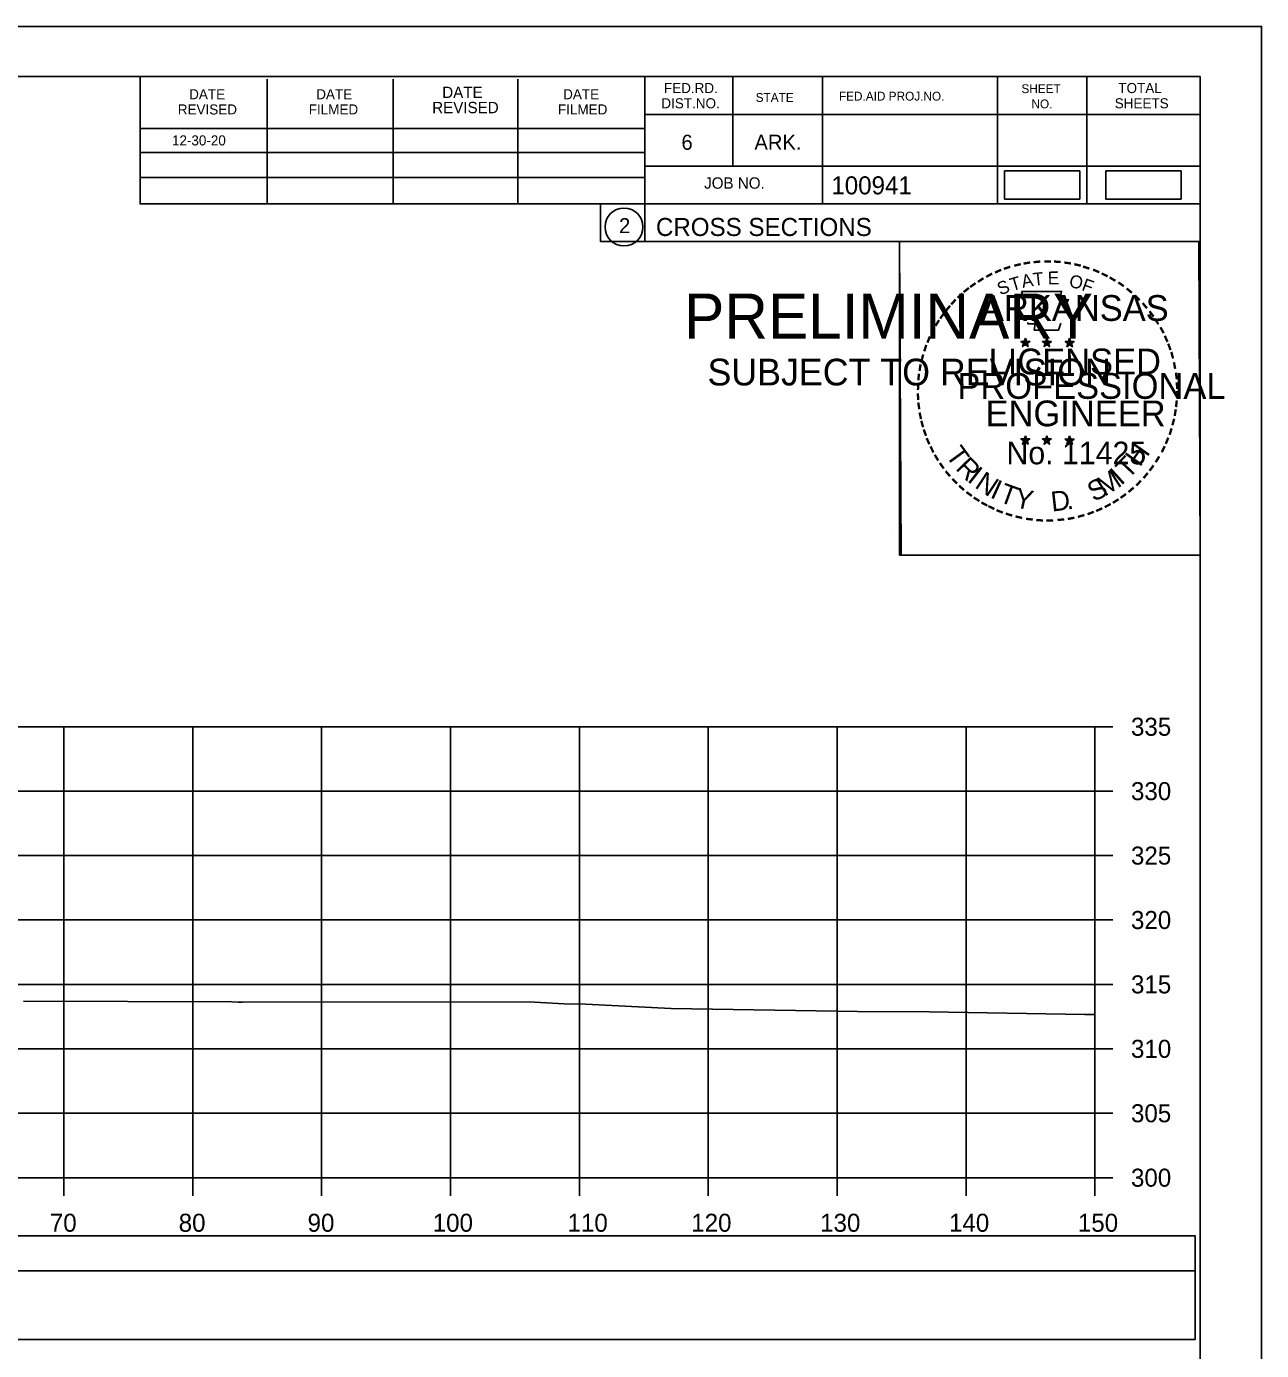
# Model space of a CAD drawing. Extents: x 1370538 to 1372872, y 376220 to 381127.
# Drawn here: x 1372775.7 to 1372871.6, y 380582.3 to 380685.1 of the extents above; entities that cross this region are included whole.
import ezdxf

# ---------------------------------------------------------------- set-up
doc = ezdxf.new("R2010")
doc.units = 0
for name, color, linetype in [('Default', 7, 'Continuous'), ('R_Border Notes', 7, 'Continuous'), ('R_Border PE', 7, 'Continuous'), ('R_Border Prem', 7, 'Continuous'), ('R_Dimension', 7, 'Continuous'), ('R_Grid', 7, 'Continuous'), ('R_No Plot', 7, 'Continuous'), ('T_Detection Zones', 7, 'Continuous'), ('T_Indications', 7, 'Continuous'), ('T_Notes', 7, 'Continuous')]:
    doc.layers.add(name, color=color, linetype=linetype)

msp = doc.modelspace()

# ---------------------------------------------------------------- linework, layer by layer
at = {"layer": 'Default'}
for points in [[(1372851.64, 380671.66), (1372857.47, 380671.66), (1372857.47, 380673.85), (1372851.64, 380673.85)], [(1372859.51, 380671.66), (1372865.34, 380671.66), (1372865.34, 380673.85), (1372859.51, 380673.85)]]:
    msp.add_lwpolyline(points, close=True, dxfattribs=at)
at = {"layer": 'R_Border Notes'}
for p, q in [((1372550.65, 380681.17), (1372866.83, 380681.17)), ((1372784.57, 380671.29), (1372784.57, 380681.17)), ((1372823.73, 380681.17), (1372823.73, 380668.37)), ((1372830.57, 380681.17), (1372830.57, 380674.23)), ((1372837.51, 380681.17), (1372837.51, 380671.29)), ((1372851.09, 380681.17), (1372851.09, 380671.29)), ((1372858.03, 380681.17), (1372858.03, 380671.29)), ((1372866.83, 380475.71), (1372866.83, 380681.17)), ((1372794.43, 380671.29), (1372794.43, 380680.97)), ((1372804.19, 380671.29), (1372804.19, 380680.97)), ((1372813.87, 380671.29), (1372813.87, 380680.97)), ((1372866.83, 380678.23), (1372823.73, 380678.23)), ((1372866.83, 380678.25), (1372866.83, 380678.25)), ((1372784.57, 380677.15), (1372823.73, 380677.15)), ((1372784.57, 380675.29), (1372823.73, 380675.29)), ((1372866.83, 380674.23), (1372823.73, 380674.23)), ((1372826.69, 380674.23), (1372866.83, 380674.23)), ((1372784.57, 380671.29), (1372784.57, 380673.35)), ((1372784.57, 380673.35), (1372823.73, 380673.35)), ((1372866.83, 380671.29), (1372784.57, 380671.29)), ((1372823.73, 380668.37), (1372866.83, 380668.37))]:
    msp.add_line(p, q, dxfattribs=at)
msp.add_circle((1372822.11, 380669.5), 1.47, dxfattribs=at)
at = {"layer": 'R_Border Prem'}
for p, q in [((1372858.65, 380595.71), (1372858.65, 380630.71)), ((1372860.05, 380630.71), (1372858.65, 380630.71)), ((1372860.05, 380625.71), (1372858.65, 380625.71)), ((1372860.05, 380620.71), (1372858.65, 380620.71)), ((1372860.05, 380615.71), (1372858.65, 380615.71)), ((1372860.05, 380610.71), (1372858.65, 380610.71)), ((1372860.05, 380605.71), (1372858.65, 380605.71)), ((1372860.05, 380600.71), (1372858.65, 380600.71)), ((1372558.65, 380595.71), (1372858.65, 380595.71)), ((1372778.65, 380594.31), (1372778.65, 380595.71)), ((1372788.65, 380594.31), (1372788.65, 380595.71)), ((1372798.65, 380594.31), (1372798.65, 380595.71)), ((1372808.65, 380594.31), (1372808.65, 380595.71)), ((1372818.65, 380594.31), (1372818.65, 380595.71)), ((1372828.65, 380594.31), (1372828.65, 380595.71)), ((1372838.65, 380594.31), (1372838.65, 380595.71)), ((1372848.65, 380594.31), (1372848.65, 380595.71)), ((1372858.65, 380594.31), (1372858.65, 380595.71)), ((1372860.05, 380595.71), (1372858.65, 380595.71))]:
    msp.add_line(p, q, dxfattribs=at)
at = {"layer": 'R_Dimension'}
msp.add_lwpolyline([(1372775.53, 380609.42), (1372791.68, 380609.35), (1372792.17, 380609.33), (1372792.5, 380609.34), (1372814.8, 380609.35), (1372815.18, 380609.33), (1372817.93, 380609.18), (1372818.67, 380609.19), (1372819.12, 380609.18), (1372825.77, 380608.85), (1372840.23, 380608.61), (1372845.8, 380608.57), (1372857.87, 380608.38), (1372858.65, 380608.38)], dxfattribs=at)
at = {"layer": 'R_Grid'}
for p, q in [((1372558.65, 380630.71), (1372858.65, 380630.71)), ((1372778.65, 380595.71), (1372778.65, 380630.71)), ((1372788.65, 380595.71), (1372788.65, 380630.71)), ((1372798.65, 380595.71), (1372798.65, 380630.71)), ((1372808.65, 380595.71), (1372808.65, 380630.71)), ((1372818.65, 380595.71), (1372818.65, 380630.71)), ((1372828.65, 380595.71), (1372828.65, 380630.71)), ((1372838.65, 380595.71), (1372838.65, 380630.71)), ((1372848.65, 380595.71), (1372848.65, 380630.71)), ((1372858.65, 380595.71), (1372858.65, 380630.71)), ((1372558.65, 380625.71), (1372858.65, 380625.71)), ((1372558.65, 380620.71), (1372858.65, 380620.71)), ((1372558.65, 380615.71), (1372858.65, 380615.71)), ((1372558.65, 380610.71), (1372858.65, 380610.71)), ((1372558.65, 380605.71), (1372858.65, 380605.71)), ((1372558.65, 380600.71), (1372858.65, 380600.71)), ((1372558.65, 380595.71), (1372858.65, 380595.71))]:
    msp.add_line(p, q, dxfattribs=at)
at = {"layer": 'R_No Plot'}
for p, q in [((1372538.25, 380685.06), (1372871.58, 380685.06)), ((1372842.86, 380645.91), (1372842.86, 380645.91))]:
    msp.add_line(p, q, dxfattribs=at)
for points in [[(1372538.24, 380685.06), (1372871.58, 380685.06), (1372871.58, 380471.72), (1372538.24, 380471.72)], [(1372784.57, 380681.17), (1372784.57, 380671.29), (1372820.3, 380671.29), (1372820.3, 380668.37), (1372843.5, 380668.37), (1372843.5, 380644.03), (1372866.83, 380644.03), (1372866.83, 380475.71), (1372550.65, 380475.71), (1372550.65, 380681.17)], [(1372843.5, 380668.37), (1372866.71, 380668.37), (1372866.83, 380644.03), (1372843.62, 380644.03)]]:
    msp.add_lwpolyline(points, close=True, dxfattribs=at)
at = {"layer": 'T_Detection Zones'}
for points in [[(1372551.32, 380588.48), (1372866.44, 380588.48), (1372866.44, 380591.19), (1372551.32, 380591.19)], [(1372551.32, 380583.16), (1372866.44, 380583.16), (1372866.44, 380588.48), (1372551.32, 380588.48)]]:
    msp.add_lwpolyline(points, close=True, dxfattribs=at)
at = {"layer": 'T_Indications'}
for p, q in [((1372852.91, 380660.62), (1372853.26, 380660.51)), ((1372852.91, 380660.62), (1372853.16, 380660.58)), ((1372852.91, 380660.62), (1372853.15, 380660.5)), ((1372853.26, 380660.88), (1372853.22, 380660.62)), ((1372853.26, 380660.51), (1372853.26, 380660.88)), ((1372853.26, 380660.88), (1372853.31, 380660.63)), ((1372853.61, 380660.62), (1372853.26, 380660.51)), ((1372853.61, 380660.62), (1372853.32, 380660.57)), ((1372853.61, 380660.62), (1372853.4, 380660.52)), ((1372854.58, 380660.62), (1372854.93, 380660.51)), ((1372854.58, 380660.62), (1372854.83, 380660.58)), ((1372854.58, 380660.62), (1372854.82, 380660.5)), ((1372854.93, 380660.88), (1372854.89, 380660.62)), ((1372854.93, 380660.51), (1372854.93, 380660.88)), ((1372854.93, 380660.88), (1372854.98, 380660.63)), ((1372855.28, 380660.62), (1372854.93, 380660.51)), ((1372855.28, 380660.62), (1372854.99, 380660.57)), ((1372855.28, 380660.62), (1372855.07, 380660.52)), ((1372856.35, 380660.61), (1372856.69, 380660.5)), ((1372856.35, 380660.61), (1372856.6, 380660.56)), ((1372856.35, 380660.61), (1372856.58, 380660.49)), ((1372856.69, 380660.86), (1372856.65, 380660.61)), ((1372856.69, 380660.5), (1372856.69, 380660.86)), ((1372856.69, 380660.86), (1372856.74, 380660.61)), ((1372857.04, 380660.61), (1372856.69, 380660.5)), ((1372857.04, 380660.61), (1372856.76, 380660.56)), ((1372857.04, 380660.61), (1372856.84, 380660.51)), ((1372853.04, 380660.21), (1372853.26, 380660.51)), ((1372853.04, 380660.21), (1372853.17, 380660.46)), ((1372853.04, 380660.21), (1372853.26, 380660.43)), ((1372853.47, 380660.21), (1372853.26, 380660.51)), ((1372853.47, 380660.21), (1372853.26, 380660.43)), ((1372853.47, 380660.21), (1372853.34, 380660.5)), ((1372854.71, 380660.21), (1372854.93, 380660.51)), ((1372854.71, 380660.21), (1372854.84, 380660.46)), ((1372854.71, 380660.21), (1372854.93, 380660.43)), ((1372855.14, 380660.21), (1372854.93, 380660.51)), ((1372855.14, 380660.21), (1372854.93, 380660.43)), ((1372855.14, 380660.21), (1372855.01, 380660.5)), ((1372856.48, 380660.2), (1372856.69, 380660.5)), ((1372856.48, 380660.2), (1372856.6, 380660.45)), ((1372856.48, 380660.2), (1372856.69, 380660.42)), ((1372856.91, 380660.2), (1372856.69, 380660.5)), ((1372856.91, 380660.2), (1372856.69, 380660.42)), ((1372856.91, 380660.2), (1372856.77, 380660.49)), ((1372852.91, 380653.05), (1372853.26, 380652.94)), ((1372852.91, 380653.05), (1372853.16, 380653)), ((1372852.91, 380653.05), (1372853.14, 380652.93)), ((1372853.04, 380652.64), (1372853.26, 380652.94)), ((1372853.04, 380652.64), (1372853.17, 380652.88)), ((1372853.04, 380652.64), (1372853.25, 380652.86)), ((1372853.26, 380653.3), (1372853.22, 380653.05)), ((1372853.47, 380652.64), (1372853.25, 380652.85)), ((1372853.26, 380652.94), (1372853.26, 380653.3)), ((1372853.26, 380653.3), (1372853.31, 380653.05)), ((1372853.6, 380653.05), (1372853.26, 380652.94)), ((1372853.47, 380652.64), (1372853.26, 380652.94)), ((1372853.6, 380653.05), (1372853.32, 380653)), ((1372853.47, 380652.64), (1372853.33, 380652.93)), ((1372853.6, 380653.05), (1372853.4, 380652.95)), ((1372854.58, 380653.05), (1372854.93, 380652.94)), ((1372854.58, 380653.05), (1372854.83, 380653)), ((1372854.58, 380653.05), (1372854.81, 380652.93)), ((1372854.71, 380652.64), (1372854.93, 380652.94)), ((1372854.71, 380652.64), (1372854.84, 380652.88)), ((1372854.71, 380652.64), (1372854.92, 380652.86)), ((1372854.93, 380653.3), (1372854.88, 380653.05)), ((1372855.14, 380652.64), (1372854.92, 380652.85)), ((1372854.93, 380652.94), (1372854.93, 380653.3)), ((1372854.93, 380653.3), (1372854.97, 380653.05)), ((1372855.27, 380653.05), (1372854.93, 380652.94)), ((1372855.14, 380652.64), (1372854.93, 380652.94)), ((1372855.27, 380653.05), (1372854.99, 380653)), ((1372855.14, 380652.64), (1372855, 380652.93)), ((1372855.27, 380653.05), (1372855.07, 380652.95)), ((1372856.34, 380653.04), (1372856.69, 380652.93)), ((1372856.34, 380653.04), (1372856.6, 380652.99)), ((1372856.34, 380653.04), (1372856.58, 380652.92)), ((1372856.48, 380652.63), (1372856.69, 380652.93)), ((1372856.48, 380652.63), (1372856.6, 380652.87)), ((1372856.48, 380652.63), (1372856.69, 380652.85)), ((1372856.69, 380653.29), (1372856.65, 380653.04)), ((1372856.69, 380652.93), (1372856.69, 380653.29)), ((1372856.69, 380653.29), (1372856.74, 380653.04)), ((1372857.04, 380653.04), (1372856.69, 380652.93)), ((1372856.91, 380652.63), (1372856.69, 380652.93)), ((1372856.91, 380652.63), (1372856.69, 380652.84)), ((1372857.04, 380653.04), (1372856.75, 380652.99)), ((1372856.91, 380652.63), (1372856.77, 380652.92)), ((1372857.04, 380653.04), (1372856.84, 380652.94))]:
    msp.add_line(p, q, dxfattribs=at)
for points in [[(1372852.95, 380664.5), (1372853.22, 380663.67)], [(1372856.46, 380663.58), (1372856.61, 380663.86), (1372855.92, 380663.84), (1372856.07, 380664.5), (1372852.95, 380664.5)], [(1372853.44, 380662.08), (1372853.44, 380661.99), (1372854.01, 380661.97), (1372853.95, 380661.5), (1372855.82, 380661.5), (1372856.02, 380662.03)], [(1372853.26, 380660.88), (1372853.47, 380660.21), (1372852.91, 380660.62), (1372853.61, 380660.62), (1372853.04, 380660.21), (1372853.26, 380660.88)], [(1372854.93, 380660.88), (1372855.14, 380660.21), (1372854.58, 380660.62), (1372855.28, 380660.62), (1372854.71, 380660.21), (1372854.93, 380660.88)], [(1372856.69, 380660.86), (1372856.91, 380660.2), (1372856.35, 380660.61), (1372857.04, 380660.61), (1372856.48, 380660.2), (1372856.69, 380660.86)], [(1372853.26, 380653.3), (1372853.47, 380652.64), (1372852.91, 380653.05), (1372853.6, 380653.05), (1372853.04, 380652.64), (1372853.26, 380653.3)], [(1372854.93, 380653.3), (1372855.14, 380652.64), (1372854.58, 380653.05), (1372855.27, 380653.05), (1372854.71, 380652.64), (1372854.93, 380653.3)], [(1372856.69, 380653.29), (1372856.91, 380652.63), (1372856.34, 380653.04), (1372857.04, 380653.04), (1372856.48, 380652.63), (1372856.69, 380653.29)]]:
    msp.add_lwpolyline(points, dxfattribs=at)
for centre, radius in [((1372853.26, 380660.51), 0.172), ((1372853.26, 380660.51), 0.145), ((1372853.26, 380660.51), 0.116), ((1372853.26, 380660.51), 0.0991), ((1372854.93, 380660.51), 0.172), ((1372854.93, 380660.51), 0.145), ((1372854.93, 380660.51), 0.116), ((1372854.93, 380660.51), 0.0991), ((1372856.69, 380660.5), 0.172), ((1372856.69, 380660.5), 0.145), ((1372856.69, 380660.5), 0.116), ((1372853.26, 380660.51), 0.0747), ((1372853.26, 380660.51), 0.0495), ((1372853.26, 380660.51), 0.0296), ((1372854.93, 380660.51), 0.0747), ((1372854.93, 380660.51), 0.0495), ((1372854.93, 380660.51), 0.0296), ((1372856.69, 380660.5), 0.0991), ((1372856.69, 380660.5), 0.0747), ((1372856.69, 380660.5), 0.0495), ((1372856.69, 380660.5), 0.0296), ((1372853.26, 380652.94), 0.172), ((1372853.26, 380652.94), 0.145), ((1372853.26, 380652.94), 0.116), ((1372853.26, 380652.94), 0.0991), ((1372853.26, 380652.94), 0.0747), ((1372853.26, 380652.94), 0.0495), ((1372853.26, 380652.94), 0.0296), ((1372854.92, 380652.94), 0.172), ((1372854.92, 380652.94), 0.145), ((1372854.92, 380652.94), 0.116), ((1372854.92, 380652.94), 0.0991), ((1372854.92, 380652.94), 0.0747), ((1372854.92, 380652.94), 0.0495), ((1372854.92, 380652.94), 0.0296), ((1372856.69, 380652.93), 0.172), ((1372856.69, 380652.93), 0.145), ((1372856.69, 380652.93), 0.116), ((1372856.69, 380652.93), 0.0991), ((1372856.69, 380652.93), 0.0747), ((1372856.69, 380652.93), 0.0495), ((1372856.69, 380652.93), 0.0296)]:
    msp.add_circle(centre, radius, dxfattribs=at)

# ---------------------------------------------------------------- texts
at = {"layer": 'R_Border Notes'}
for s, height, p in [('DATE', 0.782, (1372788.37, 380679.41)), ('DATE', 0.782, (1372798.23, 380679.41)), ('DATE', 0.879, (1372808.01, 380679.51)), ('DATE', 0.782, (1372817.39, 380679.41)), ('FED.RD.', 0.782, (1372825.21, 380679.89)), ('SHEET', 0.684, (1372852.95, 380679.89)), ('TOTAL', 0.782, (1372860.47, 380679.89)), ('REVISED', 0.879, (1372807.23, 380678.33)), ('DIST.NO.', 0.782, (1372825.01, 380678.71)), ('STATE', 0.684, (1372832.33, 380679.21)), ('FED.AID PROJ.NO.', 0.684, (1372838.79, 380679.31)), ('NO.', 0.684, (1372853.73, 380678.71)), ('SHEETS', 0.782, (1372860.19, 380678.71)), ('REVISED', 0.782, (1372787.49, 380678.23)), ('FILMED', 0.782, (1372797.65, 380678.23)), ('FILMED', 0.782, (1372816.99, 380678.23)), ('6', 1.17, (1372826.57, 380675.49)), ('ARK.', 1.172, (1372832.23, 380675.49)), ('JOB NO.', 0.879, (1372828.33, 380672.47)), ('100941', 1.4, (1372838.2, 380672.03)), ('2', 1.17, (1372821.73, 380669.02)), ('CROSS SECTIONS', 1.4, (1372824.59, 380668.8))]:
    msp.add_text(s, height=height, rotation=360, dxfattribs=at).set_placement(p)
msp.add_text('12-30-20', height=0.78, dxfattribs=at).set_placement((1372787.04, 380675.83))
at = {"layer": 'R_Border PE'}
for s, p in [('335', (1372861.45, 380630.01)), ('330', (1372861.45, 380625.01)), ('325', (1372861.45, 380620.01)), ('320', (1372861.45, 380615.01)), ('315', (1372861.45, 380610.01)), ('310', (1372861.45, 380605.01)), ('305', (1372861.45, 380600.01)), ('300', (1372861.45, 380595.01)), ('70', (1372777.56, 380591.51)), ('80', (1372787.56, 380591.51)), ('90', (1372797.56, 380591.51)), ('100', (1372807.27, 380591.51)), ('110', (1372817.73, 380591.51)), ('120', (1372827.33, 380591.51)), ('130', (1372837.33, 380591.51)), ('140', (1372847.33, 380591.51)), ('150', (1372857.33, 380591.51))]:
    msp.add_text(s, height=1.4, dxfattribs=at).set_placement(p)
at = {"layer": 'T_Indications'}
for s, height, rotation, p in [('-', 1.6, 10.2193, (1372853.13, 380666.03)), ('-', 1.6, 5.8968, (1372853.86, 380666.14)), ('-', 1.6, 0.1862, (1372854.63, 380666.21)), ('-', 1.6, 357.743, (1372855.35, 380666.2)), ('-', 1.6, 352.1617, (1372856.1, 380666.14)), ('-', 1.6, 28.7918, (1372850.43, 380665.04)), ('-', 1.6, 24.3072, (1372851.07, 380665.36)), ('-', 1.6, 19.1761, (1372851.7, 380665.63)), ('-', 1.6, 13.6301, (1372852.45, 380665.87)), ('A', 1, 11.2132, (1372853.05, 380664.76)), ('T', 1, 6.0228, (1372853.9, 380664.93)), ('E', 1, 0.8323, (1372855, 380665.04)), ('O', 1, 350.4515, (1372856.61, 380664.83)), ('-', 1.6, 347.2049, (1372856.82, 380666.03)), ('-', 1.6, 342.3362, (1372857.45, 380665.87)), ('-', 1.6, 337.8551, (1372858.19, 380665.65)), ('-', 1.6, 334.1211, (1372858.82, 380665.38)), ('-', 1.6, 38.9507, (1372848.78, 380663.9)), ('-', 1.6, 36.2317, (1372849.26, 380664.28)), ('-', 1.6, 34.0636, (1372849.84, 380664.67)), ('S', 1, 21.594, (1372851.31, 380664.18)), ('T', 1, 16.4036, (1372852.22, 380664.51)), ('F', 1, 340.0707, (1372857.56, 380664.6)), ('-', 1.6, 329.6409, (1372859.4, 380665.1)), ('-', 1.6, 325.8627, (1372860.04, 380664.74)), ('-', 1.6, 320.5297, (1372860.65, 380664.31)), ('-', 1.6, 48.423, (1372847.9, 380663)), ('-', 1.6, 42.9622, (1372848.35, 380663.48)), ('ARKANSAS', 2, 360, (1372849.81, 380662.21)), ('-', 1.6, 315.5786, (1372861.25, 380663.82)), ('-', 1.6, 54.2325, (1372847.09, 380661.95)), ('-', 1.6, 50.6142, (1372847.5, 380662.52)), ('-', 1.6, 309.8797, (1372861.82, 380663.27)), ('-', 1.6, 306.6522, (1372862.34, 380662.67)), ('-', 1.6, 62.8713, (1372846.45, 380660.81)), ('-', 1.6, 58.0706, (1372846.76, 380661.42)), ('-', 1.4, 303.6753, (1372862.83, 380662.1)), ('-', 1.6, 299.6684, (1372863.15, 380661.49)), ('-', 1.6, 67.7743, (1372846.19, 380660.2)), ('-', 1.6, 294.6628, (1372863.47, 380660.88)), ('-', 1.6, 75.461, (1372845.77, 380658.85)), ('-', 1.6, 72.3945, (1372845.97, 380659.57)), ('LICENSED', 2, 360, (1372850.4, 380658.06)), ('DWB', 0.01, 360, (1372853.25, 380660.51)), ('DWB', 0.01, 360, (1372854.92, 380660.51)), ('DWB', 0.01, 360, (1372856.68, 380660.49)), ('-', 1.6, 290.5728, (1372863.73, 380660.31)), ('-', 1.6, 285.1233, (1372863.96, 380659.73)), ('-', 1.6, 81.2013, (1372845.64, 380658.14)), ('-', 1.6, 280.5493, (1372864.16, 380658.98)), ('-', 1.6, 85.1863, (1372845.56, 380657.45)), ('PROFESSIONAL', 2, 360, (1372847.98, 380656.16)), ('-', 1.6, 276.5962, (1372864.32, 380658.22)), ('-', 1.6, 94.1959, (1372845.57, 380656.02)), ('-', 1.6, 89.0622, (1372845.54, 380656.75)), ('-', 1.6, 274.3301, (1372864.38, 380657.49)), ('-', 1.6, 269.9407, (1372864.42, 380656.86)), ('-', 1.6, 98.9479, (1372845.65, 380655.36)), ('ENGINEER', 2, 360, (1372850.17, 380654.03)), ('-', 1.6, 263.5172, (1372864.4, 380656.2)), ('-', 1.6, 101.7149, (1372845.78, 380654.62)), ('-', 1.6, 105.4578, (1372845.94, 380654.03)), ('-', 1.6, 255.7626, (1372864.22, 380654.86)), ('-', 1.6, 260.9953, (1372864.33, 380655.54)), ('-', 1.6, 109.0874, (1372846.16, 380653.4)), ('-', 1.6, 252.8681, (1372864.04, 380654.14)), ('-', 1.6, 114.0643, (1372846.41, 380652.8)), ('-', 1.6, 115.7289, (1372846.72, 380652.18)), ('T', 1.54, 306.0406, (1372847.02, 380651.78)), ('No. 11425', 1.757, 360, (1372851.79, 380651.08)), ('DWB', 0.01, 360, (1372853.24, 380652.93)), ('DWB', 0.01, 360, (1372854.91, 380652.93)), ('DWB', 0.01, 360, (1372856.68, 380652.92)), ('H', 1.54, 54.6088, (1372862.14, 380650.81)), ('-', 1.6, 244.6197, (1372863.55, 380652.84)), ('-', 1.6, 247.8887, (1372863.81, 380653.47)), ('-', 1.6, 120.4471, (1372847.07, 380651.6)), ('R', 1.54, 314.005, (1372847.78, 380650.73)), ('T', 1.54, 46.6444, (1372861.25, 380649.87)), ('-', 1.6, 239.0712, (1372863.16, 380652.09)), ('-', 1.6, 125.8934, (1372847.48, 380651.04)), ('-', 1.6, 130.7181, (1372847.94, 380650.48)), ('I', 1.54, 321.9694, (1372848.68, 380649.8)), ('N', 1.54, 326.5002, (1372849.25, 380649.32)), ('M', 1.54, 32.6563, (1372859.4, 380648.54)), ('I', 1.54, 42.1136, (1372860.68, 380649.39)), ('-', 1.6, 231.2538, (1372862.33, 380650.87)), ('-', 1.6, 233.8452, (1372862.76, 380651.44)), ('-', 1.6, 134.2238, (1372848.46, 380649.94)), ('-', 1.6, 138.9338, (1372848.98, 380649.48)), ('I', 1.54, 335.3603, (1372850.45, 380648.54)), ('T', 1.54, 339.8912, (1372851.12, 380648.21)), ('S', 1.54, 26.9312, (1372858.56, 380648.14)), ('-', 1.6, 221.0851, (1372861.32, 380649.8)), ('-', 1.6, 225.7653, (1372861.85, 380650.31)), ('-', 1.6, 144.6463, (1372849.54, 380649.07)), ('-', 1.6, 148.0898, (1372850.1, 380648.7)), ('Y', 1.54, 347.8556, (1372852.33, 380647.77)), ('D', 1.54, 6.3969, (1372855.32, 380647.41)), ('-', 1.6, 212.2491, (1372860.24, 380648.94)), ('-', 1.6, 215.7363, (1372860.78, 380649.33)), ('-', 1.6, 151.5704, (1372850.68, 380648.37)), ('-', 1.6, 154.6002, (1372851.2, 380648.13)), ('-', 1.6, 158.5612, (1372851.82, 380647.87)), ('-', 1.6, 162.7983, (1372852.51, 380647.66)), ('.', 1.54, 13.7642, (1372856.51, 380647.53)), ('-', 1.6, 200.7184, (1372858.44, 380648)), ('-', 1.6, 204.2516, (1372859.06, 380648.27)), ('-', 1.6, 207.3568, (1372859.68, 380648.59)), ('-', 1.6, 167.5555, (1372853.23, 380647.5)), ('-', 1.6, 173.1155, (1372854, 380647.39)), ('-', 1.6, 176.5183, (1372854.75, 380647.33)), ('-', 1.6, 181.5918, (1372855.49, 380647.35)), ('-', 1.6, 185.8167, (1372856.3, 380647.43)), ('-', 1.6, 191.2858, (1372857.03, 380647.56)), ('-', 1.6, 195.4743, (1372857.76, 380647.76))]:
    msp.add_text(s, height=height, rotation=rotation, dxfattribs=at).set_placement(p)
at = {"layer": 'T_Notes'}
for s, height, p in [('PRELIMINARY', 3.5, (1372826.78, 380660.83)), ('DWB', 0.01, (1372827.52, 380662.68)), ('SUBJECT TO REVISION', 2.0751, (1372828.59, 380657.2))]:
    msp.add_text(s, height=height, rotation=360, dxfattribs=at).set_placement(p)

doc.saveas('drawing.dxf')
